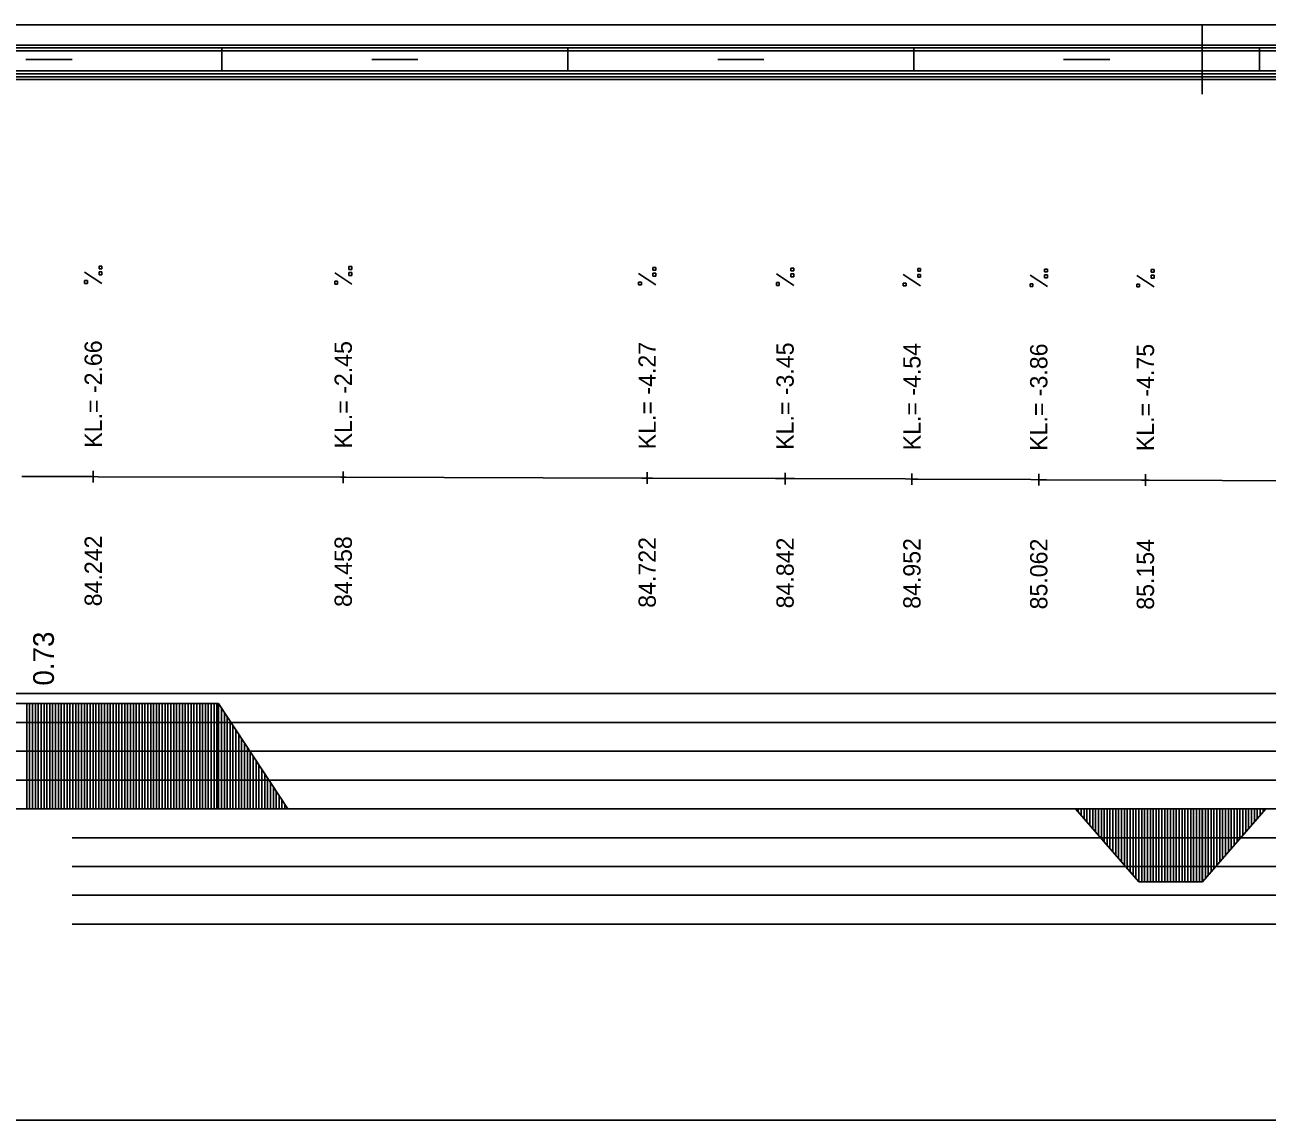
# Model space of a CAD drawing. Extents: x 2 to 10148, y 0 to 380.
# Drawn here: x 8717.9 to 8825.6, y 285 to 380 of the extents above; entities that cross this region are included whole.
import ezdxf

# ---------------------------------------------------------------- set-up
doc = ezdxf.new("R2010")
doc.units = 0
for name, color, linetype in [('NIVELETA_CARA', 7, 'Continuous'), ('NIVELETA_TEXT', 7, 'Continuous'), ('RAM', 7, 'Continuous'), ('ZRYCHL_CARA_C', 7, 'Continuous'), ('ZRYCHL_RASTR', 7, 'Continuous'), ('ZRYCHL_TEXT', 7, 'Continuous')]:
    doc.layers.add(name, color=color, linetype=linetype)

msp = doc.modelspace()

# ---------------------------------------------------------------- linework, layer by layer
at = {"layer": 'NIVELETA_CARA'}
for p, q in [((8717.64, 340.83), (8723.4, 340.82)), ((8723.4, 340.82), (8723.84, 340.82)), ((8723.84, 340.32), (8723.84, 341.32)), ((8723.84, 340.82), (8724.28, 340.81)), ((8724.28, 340.81), (8745.32, 340.76)), ((8745.32, 340.76), (8745.52, 340.76)), ((8745.52, 340.26), (8745.52, 341.26)), ((8745.52, 340.76), (8745.73, 340.76)), ((8745.73, 340.76), (8771.42, 340.69)), ((8771.42, 340.69), (8771.88, 340.69)), ((8771.88, 340.19), (8771.88, 341.19)), ((8771.88, 340.69), (8772.34, 340.69)), ((8772.34, 340.69), (8783.01, 340.65)), ((8783.01, 340.65), (8783.84, 340.64)), ((8783.84, 340.14), (8783.84, 341.14)), ((8783.84, 340.64), (8784.67, 340.64)), ((8784.67, 340.64), (8794.29, 340.61)), ((8794.29, 340.61), (8794.84, 340.6)), ((8794.84, 340.1), (8794.84, 341.1)), ((8794.84, 340.6), (8795.39, 340.6)), ((8795.39, 340.6), (8805.16, 340.56)), ((8805.16, 340.56), (8805.84, 340.55)), ((8805.84, 340.05), (8805.84, 341.05)), ((8805.84, 340.55), (8806.52, 340.55)), ((8806.52, 340.55), (8814.75, 340.52)), ((8814.75, 340.52), (8815.09, 340.52)), ((8815.09, 340.02), (8815.09, 341.02)), ((8815.09, 340.52), (8815.42, 340.52)), ((8815.42, 340.52), (8829.41, 340.45))]:
    msp.add_line(p, q, dxfattribs=at)
at = {"layer": 'NIVELETA_TEXT'}
for p, q in [((8724.59, 359.08), (8724.34, 359.08)), ((8724.34, 359.08), (8724.34, 358.84)), ((8724.34, 358.84), (8724.59, 358.84)), ((8724.34, 358.84), (8724.35, 358.84)), ((8724.59, 358.84), (8724.59, 359.08)), ((8746.27, 359.03), (8746.02, 359.03)), ((8746.02, 359.03), (8746.02, 358.78)), ((8746.02, 358.78), (8746.03, 358.78)), ((8746.27, 358.78), (8746.27, 359.03)), ((8772.63, 358.96), (8772.38, 358.96)), ((8772.38, 358.96), (8772.38, 358.72)), ((8772.63, 358.71), (8772.63, 358.96)), ((8784.59, 358.91), (8784.34, 358.91)), ((8784.34, 358.91), (8784.34, 358.67)), ((8784.59, 358.66), (8784.59, 358.91)), ((8795.59, 358.87), (8795.34, 358.87)), ((8795.34, 358.87), (8795.34, 358.63)), ((8795.59, 358.63), (8795.59, 358.87)), ((8806.59, 358.82), (8806.34, 358.82)), ((8806.34, 358.82), (8806.34, 358.58)), ((8806.59, 358.58), (8806.59, 358.82)), ((8815.84, 358.79), (8815.59, 358.79)), ((8815.59, 358.79), (8815.59, 358.54)), ((8815.84, 358.54), (8815.84, 358.79)), ((8724.59, 357.57), (8723.09, 358.56)), ((8723.34, 357.82), (8723.09, 357.82)), ((8723.09, 357.82), (8723.09, 357.57)), ((8723.34, 357.57), (8723.34, 357.82)), ((8724.59, 358.57), (8724.34, 358.57)), ((8724.34, 358.57), (8724.34, 358.33)), ((8724.34, 358.33), (8724.59, 358.33)), ((8724.34, 358.33), (8724.35, 358.33)), ((8724.59, 358.33), (8724.59, 358.57)), ((8746.27, 357.51), (8744.78, 358.5)), ((8745.02, 357.76), (8744.78, 357.76)), ((8744.78, 357.76), (8744.78, 357.52)), ((8745.02, 357.51), (8745.02, 357.76)), ((8746.02, 358.78), (8746.27, 358.78)), ((8746.27, 358.52), (8746.02, 358.52)), ((8746.02, 358.52), (8746.02, 358.27)), ((8746.02, 358.27), (8746.27, 358.27)), ((8746.02, 358.27), (8746.03, 358.27)), ((8746.27, 358.27), (8746.27, 358.52)), ((8772.63, 357.45), (8771.13, 358.44)), ((8772.38, 358.72), (8772.39, 358.71)), ((8772.38, 358.71), (8772.63, 358.71)), ((8772.63, 358.45), (8772.38, 358.45)), ((8772.38, 358.45), (8772.38, 358.21)), ((8772.38, 358.21), (8772.39, 358.2)), ((8772.38, 358.2), (8772.63, 358.2)), ((8772.63, 358.2), (8772.63, 358.45)), ((8784.59, 357.39), (8783.09, 358.39)), ((8784.34, 358.67), (8784.35, 358.66)), ((8784.34, 358.66), (8784.59, 358.66)), ((8784.59, 358.4), (8784.34, 358.4)), ((8784.34, 358.4), (8784.34, 358.16)), ((8784.34, 358.16), (8784.35, 358.15)), ((8784.34, 358.15), (8784.59, 358.15)), ((8784.59, 358.15), (8784.59, 358.4)), ((8795.59, 357.36), (8794.09, 358.35)), ((8795.34, 358.63), (8795.59, 358.63)), ((8795.34, 358.63), (8795.35, 358.63)), ((8795.59, 358.36), (8795.34, 358.36)), ((8795.34, 358.36), (8795.34, 358.12)), ((8795.34, 358.12), (8795.35, 358.11)), ((8795.34, 358.11), (8795.59, 358.11)), ((8795.59, 358.11), (8795.59, 358.36)), ((8806.59, 357.31), (8805.09, 358.3)), ((8806.34, 358.58), (8806.59, 358.58)), ((8806.34, 358.58), (8806.35, 358.58)), ((8806.59, 358.31), (8806.34, 358.31)), ((8806.34, 358.31), (8806.34, 358.07)), ((8806.34, 358.07), (8806.35, 358.06)), ((8806.34, 358.06), (8806.59, 358.06)), ((8806.59, 358.06), (8806.59, 358.31)), ((8815.84, 357.27), (8814.34, 358.26)), ((8815.59, 358.54), (8815.84, 358.54)), ((8815.59, 358.54), (8815.59, 358.54)), ((8815.84, 358.28), (8815.59, 358.28)), ((8815.59, 358.28), (8815.59, 358.03)), ((8815.59, 358.03), (8815.84, 358.03)), ((8815.59, 358.03), (8815.59, 358.03)), ((8815.84, 358.03), (8815.84, 358.28)), ((8723.09, 357.57), (8723.34, 357.57)), ((8723.09, 357.57), (8723.1, 357.57)), ((8744.78, 357.52), (8744.78, 357.51)), ((8744.78, 357.51), (8745.02, 357.51)), ((8771.38, 357.69), (8771.13, 357.69)), ((8771.13, 357.69), (8771.13, 357.45)), ((8771.13, 357.45), (8771.38, 357.45)), ((8771.13, 357.45), (8771.14, 357.45)), ((8771.38, 357.45), (8771.38, 357.69)), ((8783.34, 357.64), (8783.09, 357.64)), ((8783.09, 357.64), (8783.09, 357.4)), ((8783.09, 357.4), (8783.1, 357.39)), ((8783.09, 357.39), (8783.34, 357.39)), ((8783.34, 357.39), (8783.34, 357.64)), ((8794.34, 357.6), (8794.09, 357.6)), ((8794.09, 357.6), (8794.09, 357.36)), ((8794.09, 357.36), (8794.34, 357.36)), ((8794.09, 357.36), (8794.1, 357.36)), ((8794.34, 357.36), (8794.34, 357.6)), ((8805.34, 357.55), (8805.09, 357.55)), ((8805.09, 357.55), (8805.09, 357.31)), ((8805.09, 357.31), (8805.34, 357.31)), ((8805.09, 357.31), (8805.1, 357.31)), ((8805.34, 357.31), (8805.34, 357.55)), ((8814.59, 357.52), (8814.34, 357.52)), ((8814.34, 357.52), (8814.34, 357.28)), ((8814.34, 357.28), (8814.35, 357.27)), ((8814.34, 357.27), (8814.59, 357.27)), ((8814.59, 357.27), (8814.59, 357.52))]:
    msp.add_line(p, q, dxfattribs=at)
at = {"layer": 'RAM'}
for p, q in [((9138.15, 380), (8072.18, 380)), ((8820, 374), (8820, 380)), ((9138.15, 378.25), (8072.18, 378.25)), ((9138.15, 378), (8072.18, 378)), ((9138.15, 377.75), (8072.18, 377.75)), ((8735, 376), (8735, 378)), ((8765, 376), (8765, 378)), ((8795, 376), (8795, 378)), ((8825, 376), (8825, 378)), ((8718, 377), (8722, 377)), ((8748, 377), (8752, 377)), ((8778, 377), (8782, 377)), ((8808, 377), (8812, 377)), ((9138.15, 376), (8072.18, 376)), ((9138.15, 375.75), (8072.18, 375.75)), ((9138.15, 375.5), (8072.18, 375.5)), ((9138.15, 375.25), (8072.18, 375.25))]:
    msp.add_line(p, q, dxfattribs=at)
at = {"layer": 'ZRYCHL_CARA_C'}
for p, q in [((8705.57, 321.13), (8734.71, 321.13)), ((8718.07, 312), (8718.07, 321.13)), ((8718.32, 312), (8718.32, 321.13)), ((8718.57, 312), (8718.57, 321.13)), ((8718.82, 312), (8718.82, 321.13)), ((8719.07, 312), (8719.07, 321.13)), ((8719.32, 312), (8719.32, 321.13)), ((8719.57, 312), (8719.57, 321.13)), ((8719.82, 312), (8719.82, 321.13)), ((8720.07, 312), (8720.07, 321.13)), ((8720.32, 312), (8720.32, 321.13)), ((8720.57, 312), (8720.57, 321.13)), ((8720.82, 312), (8720.82, 321.13)), ((8721.07, 312), (8721.07, 321.13)), ((8721.32, 312), (8721.32, 321.13)), ((8721.57, 312), (8721.57, 321.13)), ((8721.82, 312), (8721.82, 321.13)), ((8722.07, 312), (8722.07, 321.13)), ((8722.32, 312), (8722.32, 321.13)), ((8722.57, 312), (8722.57, 321.13)), ((8722.82, 312), (8722.82, 321.13)), ((8723.07, 312), (8723.07, 321.13)), ((8723.32, 312), (8723.32, 321.13)), ((8723.57, 312), (8723.57, 321.13)), ((8723.82, 312), (8723.82, 321.13)), ((8724.07, 312), (8724.07, 321.13)), ((8724.32, 312), (8724.32, 321.13)), ((8724.57, 312), (8724.57, 321.13)), ((8724.82, 312), (8724.82, 321.13)), ((8725.07, 312), (8725.07, 321.13)), ((8725.32, 312), (8725.32, 321.13)), ((8725.57, 312), (8725.57, 321.13)), ((8725.82, 312), (8725.82, 321.13)), ((8726.07, 312), (8726.07, 321.13)), ((8726.32, 312), (8726.32, 321.13)), ((8726.57, 312), (8726.57, 321.13)), ((8726.82, 312), (8726.82, 321.13)), ((8727.07, 312), (8727.07, 321.13)), ((8727.32, 312), (8727.32, 321.13)), ((8727.57, 312), (8727.57, 321.13)), ((8727.82, 312), (8727.82, 321.13)), ((8728.07, 312), (8728.07, 321.13)), ((8728.32, 312), (8728.32, 321.13)), ((8728.57, 312), (8728.57, 321.13)), ((8728.82, 312), (8728.82, 321.13)), ((8729.07, 312), (8729.07, 321.13)), ((8729.32, 312), (8729.32, 321.13)), ((8729.57, 312), (8729.57, 321.13)), ((8729.82, 312), (8729.82, 321.13)), ((8730.07, 312), (8730.07, 321.13)), ((8730.32, 312), (8730.32, 321.13)), ((8730.57, 312), (8730.57, 321.13)), ((8730.82, 312), (8730.82, 321.13)), ((8731.07, 312), (8731.07, 321.13)), ((8731.32, 312), (8731.32, 321.13)), ((8731.57, 312), (8731.57, 321.13)), ((8731.82, 312), (8731.82, 321.13)), ((8732.07, 312), (8732.07, 321.13)), ((8732.32, 312), (8732.32, 321.13)), ((8732.57, 312), (8732.57, 321.13)), ((8732.82, 312), (8732.82, 321.13)), ((8733.07, 312), (8733.07, 321.13)), ((8733.32, 312), (8733.32, 321.13)), ((8733.57, 312), (8733.57, 321.13)), ((8733.82, 312), (8733.82, 321.13)), ((8734.07, 312), (8734.07, 321.13)), ((8734.32, 312), (8734.32, 321.13)), ((8734.57, 312), (8734.57, 321.13)), ((8734.71, 312), (8734.71, 321.13)), ((8734.71, 321.13), (8740.71, 312)), ((8734.96, 312), (8734.96, 320.75)), ((8735.21, 312), (8735.21, 320.37)), ((8735.46, 312), (8735.46, 319.99)), ((8735.71, 312), (8735.71, 319.61)), ((8735.96, 312), (8735.96, 319.23)), ((8736.21, 312), (8736.21, 318.85)), ((8736.46, 312), (8736.46, 318.47)), ((8736.71, 312), (8736.71, 318.09)), ((8736.96, 312), (8736.96, 317.71)), ((8737.21, 312), (8737.21, 317.33)), ((8737.46, 312), (8737.46, 316.95)), ((8737.71, 312), (8737.71, 316.57)), ((8737.96, 312), (8737.96, 316.19)), ((8738.21, 312), (8738.21, 315.81)), ((8738.46, 312), (8738.46, 315.43)), ((8738.71, 312), (8738.71, 315.04)), ((8738.96, 312), (8738.96, 314.66)), ((8739.21, 312), (8739.21, 314.28)), ((8739.46, 312), (8739.46, 313.9)), ((8739.71, 312), (8739.71, 313.52)), ((8739.96, 312), (8739.96, 313.14)), ((8740.21, 312), (8740.21, 312.76)), ((8072.18, 312), (9138.15, 312)), ((8740.46, 312), (8740.46, 312.38)), ((8809.02, 312), (8814.52, 305.66)), ((8809.27, 312), (8809.27, 311.71)), ((8809.52, 312), (8809.52, 311.42)), ((8809.77, 312), (8809.77, 311.14)), ((8810.02, 312), (8810.02, 310.85)), ((8810.27, 312), (8810.27, 310.56)), ((8810.52, 312), (8810.52, 310.27)), ((8810.77, 312), (8810.77, 309.98)), ((8811.02, 312), (8811.02, 309.69)), ((8811.27, 312), (8811.27, 309.41)), ((8811.52, 312), (8811.52, 309.12)), ((8811.77, 312), (8811.77, 308.83)), ((8812.02, 312), (8812.02, 308.54)), ((8812.27, 312), (8812.27, 308.25)), ((8812.52, 312), (8812.52, 307.96)), ((8812.77, 312), (8812.77, 307.68)), ((8813.02, 312), (8813.02, 307.39)), ((8813.27, 312), (8813.27, 307.1)), ((8813.52, 312), (8813.52, 306.81)), ((8813.77, 312), (8813.77, 306.52)), ((8814.02, 312), (8814.02, 306.23)), ((8814.27, 312), (8814.27, 305.95)), ((8814.52, 312), (8814.52, 305.66)), ((8814.77, 312), (8814.77, 305.66)), ((8815.02, 312), (8815.02, 305.66)), ((8815.27, 312), (8815.27, 305.66)), ((8815.52, 312), (8815.52, 305.66)), ((8815.77, 312), (8815.77, 305.66)), ((8816.02, 312), (8816.02, 305.66)), ((8816.27, 312), (8816.27, 305.66)), ((8816.52, 312), (8816.52, 305.66)), ((8816.77, 312), (8816.77, 305.66)), ((8817.02, 312), (8817.02, 305.66)), ((8817.27, 312), (8817.27, 305.66)), ((8817.52, 312), (8817.52, 305.66)), ((8817.77, 312), (8817.77, 305.66)), ((8818.02, 312), (8818.02, 305.66)), ((8818.27, 312), (8818.27, 305.66)), ((8818.52, 312), (8818.52, 305.66)), ((8818.77, 312), (8818.77, 305.66)), ((8819.02, 312), (8819.02, 305.66)), ((8819.27, 312), (8819.27, 305.66)), ((8819.52, 312), (8819.52, 305.66)), ((8819.77, 312), (8819.77, 305.66)), ((8820.02, 312), (8820.02, 305.66)), ((8820.04, 312), (8820.04, 305.66)), ((8820.04, 305.66), (8825.54, 312)), ((8820.29, 312), (8820.29, 305.95)), ((8820.54, 312), (8820.54, 306.23)), ((8820.79, 312), (8820.79, 306.52)), ((8821.04, 312), (8821.04, 306.81)), ((8821.29, 312), (8821.29, 307.1)), ((8821.54, 312), (8821.54, 307.39)), ((8821.79, 312), (8821.79, 307.68)), ((8822.04, 312), (8822.04, 307.96)), ((8822.29, 312), (8822.29, 308.25)), ((8822.54, 312), (8822.54, 308.54)), ((8822.79, 312), (8822.79, 308.83)), ((8823.04, 312), (8823.04, 309.12)), ((8823.29, 312), (8823.29, 309.41)), ((8823.54, 312), (8823.54, 309.69)), ((8823.79, 312), (8823.79, 309.98)), ((8824.04, 312), (8824.04, 310.27)), ((8824.29, 312), (8824.29, 310.56)), ((8824.54, 312), (8824.54, 310.85)), ((8824.79, 312), (8824.79, 311.14)), ((8825.04, 312), (8825.04, 311.42)), ((8825.29, 312), (8825.29, 311.71)), ((8814.52, 305.66), (8820.04, 305.66))]:
    msp.add_line(p, q, dxfattribs=at)
at = {"layer": 'ZRYCHL_RASTR'}
for p, q in [((8512, 322), (8722.89, 322)), ((8722, 322), (8918, 322)), ((8512, 319.5), (8723.07, 319.5)), ((8722, 319.5), (8918, 319.5)), ((8512, 317), (8723, 317)), ((8722, 317), (8918, 317)), ((8512, 314.5), (8723.07, 314.5)), ((8722, 314.5), (8918, 314.5)), ((8722, 309.5), (8918, 309.5)), ((8722, 307), (8918, 307)), ((8722, 304.5), (8918, 304.5)), ((8722, 302), (8918, 302)), ((8512, 285), (8722.94, 285)), ((8722, 285), (8918, 285))]:
    msp.add_line(p, q, dxfattribs=at)

# ---------------------------------------------------------------- texts
at = {"layer": 'NIVELETA_TEXT'}
for s, p in [('KL.= -2.66', (8724.59, 343.32)), ('KL.= -2.45', (8746.27, 343.26)), ('KL.= -4.27', (8772.63, 343.19)), ('KL.= -3.45', (8784.59, 343.14)), ('KL.= -4.54', (8795.59, 343.1)), ('KL.= -3.86', (8806.59, 343.05)), ('KL.= -4.75', (8815.84, 343.02)), ('84.242', (8724.59, 329.57)), ('84.458', (8746.27, 329.51)), ('84.722', (8772.63, 329.44)), ('84.842', (8784.59, 329.39)), ('84.952', (8795.59, 329.35)), ('85.062', (8806.59, 329.3)), ('85.154', (8815.84, 329.27))]:
    msp.add_text(s, height=1.5, rotation=90, dxfattribs=at).set_placement(p)
at = {"layer": 'ZRYCHL_TEXT'}
msp.add_text('0.73', height=1.8, rotation=90, dxfattribs=at).set_placement((8720.43, 322.69))

doc.saveas('drawing.dxf')
